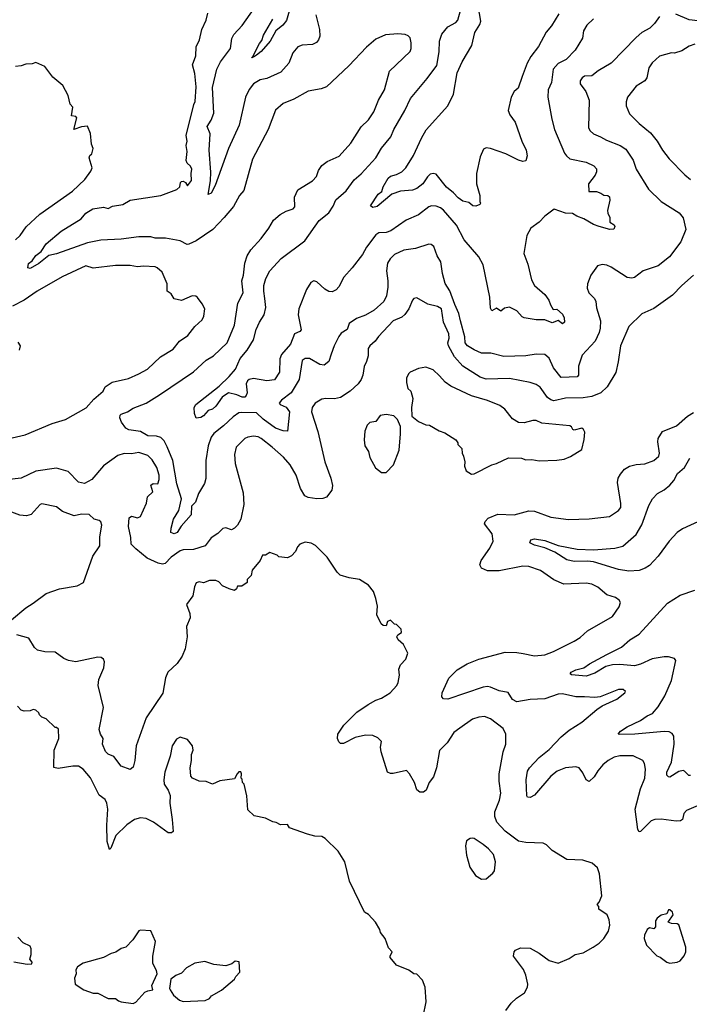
# Model space of a CAD drawing. Extents: x 1771496 to 1971148, y 471553 to 643630.
# Tile 637 of 656: x 1903614 to 1908167, y 530948 to 537641. Entities that reach past the tile are written whole.
import ezdxf

# ---------------------------------------------------------------- set-up
doc = ezdxf.new("R2010")
doc.units = 0

msp = doc.modelspace()

# ---------------------------------------------------------------- linework, layer by layer
at = {"layer": '0CON10XD'}
for points in [[(1907515, 537647.1), (1907469.2, 537605), (1907447.1, 537565), (1907441.4, 537515), (1907391.4, 537435), (1907328.4, 537371.6), (1907275, 537343.5), (1907241.5, 537305), (1907229.5, 537215), (1907207.8, 537165), (1907205.6, 537115), (1907231.4, 536965), (1907250.6, 536895), (1907317.1, 536735), (1907330.8, 536715), (1907355.5, 536695.5), (1907465, 536671.9), (1907517.5, 536647.5), (1907536.8, 536626.8), (1907535, 536607.5), (1907526.7, 536585), (1907482, 536525), (1907483.3, 536473.3), (1907535, 536473.3), (1907565, 536462.5), (1907585, 536447.5), (1907613.3, 536446.7), (1907625, 536437.5), (1907625.8, 536415), (1907610, 536345), (1907612.5, 536325), (1907625.7, 536295.7), (1907627.5, 536265), (1907655.7, 536245.7), (1907661.2, 536235), (1907653.9, 536216.1), (1907625.8, 536214.2), (1907553.3, 536235), (1907515, 536250), (1907448.5, 536288.5), (1907401.2, 536305), (1907373.3, 536323.3), (1907325, 536327.1), (1907247.5, 536352.5), (1907185, 536306), (1907146.2, 536265), (1907090, 536225), (1907061.2, 536175), (1907042.7, 536052.7), (1907069.6, 535979.6), (1907093.3, 535873.3), (1907114.7, 535834.7), (1907184.1, 535774.1), (1907212.2, 535735), (1907222, 535702), (1907241.2, 535671.2), (1907265, 535673.8), (1907305, 535638.8), (1907315.8, 535615), (1907317.5, 535585), (1907305, 535573.3), (1907275, 535596), (1907235, 535581.5), (1907185, 535600.5), (1907125, 535600), (1907043.6, 535613.6), (1907030.4, 535620.4), (1906995, 535661.4), (1906945, 535686), (1906910.5, 535679.5), (1906885, 535660), (1906855, 535681.2), (1906825, 535662.5), (1906815, 535680), (1906810.8, 535755), (1906764.3, 535975), (1906735, 536029.2), (1906635.6, 536145), (1906584.7, 536244.7), (1906495, 536345.4), (1906475, 536361.8), (1906445, 536374.6), (1906415, 536376.5), (1906395, 536369.5), (1906324.6, 536315.4), (1906242.2, 536277.8), (1906138, 536205), (1906105, 536193.8), (1906056.9, 536193.1), (1906035, 536179.4), (1905971.9, 536095), (1905945, 536046), (1905875, 535953.8), (1905818.6, 535891.4), (1905784.4, 535825.6), (1905765, 535804), (1905737.8, 535792.2), (1905715, 535794.4), (1905688.3, 535808.3), (1905635, 535859.2), (1905615, 535865.8), (1905594, 535855), (1905565, 535806.2), (1905511.5, 535675), (1905507.8, 535635), (1905527.8, 535532.2), (1905518.8, 535521.2), (1905483.3, 535506.7), (1905455, 535435.6), (1905395.3, 535365), (1905382, 535335), (1905380.8, 535245), (1905346.5, 535193.5), (1905295, 535186.8), (1905205, 535201.5), (1905175.5, 535194.5), (1905162.5, 535185), (1905153.2, 535166.8), (1905160, 535105), (1905155, 535087.5), (1905144.1, 535075.9), (1905125.8, 535074.2), (1905091.7, 535091.7), (1905035, 535104.5), (1904991.4, 535075), (1904948.5, 535015), (1904925, 534994.6), (1904896.4, 534983.6), (1904865, 534948), (1904845, 534936.2), (1904813, 534933), (1904802.5, 534965), (1904800, 535005), (1904812.5, 535025), (1904969.7, 535150.3), (1905038.9, 535215), (1905081.5, 535265), (1905112.4, 535337.6), (1905160.4, 535395), (1905203.1, 535465), (1905222.9, 535535), (1905244.6, 535585), (1905276.2, 535635), (1905287.5, 535685), (1905281.1, 535745), (1905273.5, 535795), (1905274.8, 535835.2), (1905287.8, 535882.2), (1905315.4, 535935), (1905391.7, 536018.3), (1905553, 536137), (1905651.4, 536275), (1905715, 536329.2), (1905745, 536373.8), (1905763.9, 536416.1), (1905835, 536478.6), (1905887.2, 536552.8), (1905935, 536593.1), (1906035, 536703.1), (1906075, 536768), (1906136.7, 536845), (1906157.8, 536895), (1906233.3, 537025), (1906270.6, 537105), (1906385, 537240.8), (1906449.7, 537330.3), (1906467, 537423), (1906468.8, 537495), (1906485, 537543.1), (1906525, 537592.2), (1906578.8, 537621.2), (1906592.8, 537637.2), (1906622.1, 537745)], [(1905626.9, 537675), (1905653.3, 537575), (1905655, 537530), (1905646.2, 537503.8), (1905632.8, 537487.2), (1905605, 537471.9), (1905535, 537468.2), (1905505, 537457.1), (1905471.1, 537415), (1905444.4, 537345), (1905389.2, 537285), (1905295, 537242.2), (1905248.1, 537231.9), (1905204.1, 537205.9), (1905174.1, 537165.9), (1905150, 537115), (1905107.1, 536925), (1905033.5, 536766.5), (1904943.1, 536515), (1904915, 536462.5), (1904895, 536453.8), (1904911.4, 536545), (1904913.3, 536605), (1904902.3, 536755), (1904908.2, 536865), (1904889.2, 536915), (1904915, 536957.5), (1904933.1, 537005), (1904925, 537180), (1904955.6, 537305.6), (1904978.8, 537355), (1905048.2, 537445), (1905056.1, 537513.9), (1905069.1, 537540.9), (1905127.9, 537602.1), (1905235.6, 537755)], [(1905462.1, 537755), (1905427.9, 537635), (1905404.4, 537605), (1905355.5, 537565), (1905316.2, 537495), (1905255, 537425.8), (1905225, 537400), (1905205, 537387.5), (1905200, 537390), (1905195, 537380), (1905192.5, 537385), (1905200, 537390), (1905245, 537480), (1905261.1, 537498.9), (1905271.2, 537535), (1905336.2, 537645)], [(1907278.6, 537681.4), (1907230.2, 537599.8), (1907193.4, 537556.6), (1907140.5, 537459.5), (1907088.6, 537391.4), (1907064.4, 537345), (1907030.6, 537255), (1907003.3, 537175), (1906975, 537153.3), (1906955.7, 537115), (1906935.7, 537025), (1906945.8, 536995), (1906983.8, 536943.8), (1907027.5, 536815), (1907057.5, 536755), (1907065.4, 536715), (1907055, 536681.9), (1907035, 536677.3), (1907005, 536685.4), (1906919, 536729), (1906815, 536765.4), (1906785, 536769.5), (1906767.9, 536762.1), (1906745, 536710), (1906719.2, 536595), (1906720, 536525), (1906743.3, 536445), (1906742.5, 536405), (1906747.5, 536395), (1906742.5, 536385), (1906715, 536374.4), (1906695, 536375.8), (1906667.4, 536397.4), (1906627.4, 536407.4), (1906595, 536430), (1906564.4, 536465), (1906515, 536502.5), (1906445, 536591.4), (1906425, 536595.6), (1906405, 536590), (1906386.3, 536573.7), (1906354.4, 536525), (1906315, 536492.7), (1906285, 536482.2), (1906204, 536476), (1906145, 536455.5), (1906045, 536370.8), (1906014.3, 536364.3), (1906000, 536375), (1906051.9, 536455), (1906075.6, 536474.4), (1906084.4, 536505), (1906118.9, 536565), (1906135, 536577.5), (1906175, 536588.8), (1906212, 536608), (1906239.5, 536635), (1906292.7, 536717.3), (1906345, 536836), (1906376.9, 536893.1), (1906525.4, 537054.6), (1906562.5, 537135), (1906589.2, 537280.8), (1906621.8, 537355), (1906688.5, 537465), (1906709.2, 537555), (1906742, 537608), (1906749.2, 537630.8), (1906725.2, 537775)], [(1907965, 537662.5), (1907930.8, 537615), (1907897.4, 537582.6), (1907844.7, 537555.3), (1907805, 537521.1), (1907635, 537345.7), (1907546.1, 537293.9), (1907505, 537260), (1907455, 537257.1), (1907438.8, 537245), (1907424.3, 537225), (1907425.8, 537205), (1907462.8, 537152.8), (1907486.5, 537095), (1907481.5, 536905), (1907492.2, 536885), (1907514.3, 536865), (1907563.3, 536845), (1907603.1, 536823.1), (1907696.7, 536786.7), (1907735, 536760.6), (1907785, 536685.8), (1907805.3, 536625.3), (1907889.4, 536489.4), (1907975, 536404.2), (1908098, 536328), (1908125, 536293.3), (1908142.9, 536215), (1908108.6, 536131.4), (1908031.4, 536028.6), (1907955, 535968.6), (1907853.3, 535935), (1907795, 535889.4), (1907775, 535883.1), (1907745, 535889.4), (1907635, 535957.8), (1907605, 535972.5), (1907575, 535978), (1907543, 535967), (1907496.7, 535905), (1907474.3, 535845.7), (1907472.9, 535815), (1907484.5, 535785), (1907521.5, 535745), (1907532.2, 535725), (1907536.8, 535683.2), (1907562.3, 535595), (1907560.4, 535545), (1907554.3, 535514.3), (1907526.2, 535455), (1907438.3, 535361.7), (1907413.1, 535285), (1907412.5, 535225), (1907405, 535212.2), (1907295, 535209.4), (1907242.9, 535275), (1907215, 535340.8), (1907185, 535364.4), (1907125, 535366.9), (1907055, 535356.7), (1906905, 535350.5), (1906816.8, 535373.2), (1906755, 535374.5), (1906705, 535397.3), (1906658.6, 535425), (1906642.9, 535445), (1906639.6, 535485), (1906611.5, 535595), (1906600.9, 535645), (1906571.8, 535705), (1906538, 535798), (1906507.9, 535847.9), (1906489.6, 535915), (1906478.5, 535995), (1906452.5, 536035), (1906428.8, 536098.8), (1906412.5, 536112.5), (1906395, 536114.3), (1906305, 536086.7), (1906225, 536073.6), (1906161.4, 536045), (1906132.2, 536015), (1906114.6, 535985.4), (1906107.5, 535935), (1906118.1, 535865), (1906117.9, 535822.1), (1906107.8, 535765), (1906089.2, 535725), (1906023.6, 535666.4), (1905965, 535633.3), (1905905, 535609.4), (1905855, 535576.9), (1905840, 535535), (1905799.8, 535510.2), (1905783.1, 535486.9), (1905752.5, 535425), (1905732.6, 535367.4), (1905715, 535316.7), (1905685, 535292.5), (1905655, 535296.9), (1905585, 535338.2), (1905555, 535337.5), (1905535, 535323.8), (1905515.3, 535194.7), (1905460, 535105), (1905394.4, 535055), (1905379.5, 535035), (1905384.1, 535024.1), (1905426.6, 535006.6), (1905448.1, 534975), (1905436, 534844), (1905405, 534845.8), (1905354.4, 534865), (1905270, 534925), (1905225, 534969.6), (1905125, 534971.3), (1905105, 534968.2), (1905065, 534941.2), (1905000.7, 534879.3), (1904935, 534827.3), (1904915, 534802.5), (1904896.2, 534745), (1904880.9, 534645), (1904878.9, 534521.1), (1904871.7, 534488.3), (1904830.9, 534419.1), (1904809.1, 534360.9), (1904783.5, 534335), (1904779.2, 534275), (1904711.2, 534198.8), (1904685, 534155.8), (1904665, 534145.8), (1904642.5, 534155), (1904643.8, 534185), (1904659.5, 534245), (1904696.5, 534305), (1904713.6, 534385), (1904682.5, 534485), (1904656.2, 534645), (1904617.6, 534737.6), (1904597.4, 534777.4), (1904575, 534800.5), (1904545, 534809.2), (1904485, 534813.1), (1904435, 534842.7), (1904356.1, 534853.9), (1904335, 534864.8), (1904307.5, 534905), (1904295.3, 534935), (1904297.3, 534952.7), (1904305, 534960), (1904348, 534975), (1904385, 535001.4), (1904473.8, 535035), (1904565, 535090), (1904795, 535246.9), (1904882.7, 535327.3), (1904932.5, 535355), (1905025.6, 535444.4), (1905073.8, 535565), (1905097.1, 535715), (1905133.2, 535785), (1905124.6, 535865), (1905135.5, 535905), (1905144.5, 535985), (1905161.5, 536035), (1905185, 536076), (1905255, 536154.2), (1905307.5, 536225), (1905340.6, 536279.4), (1905385, 536317.5), (1905425, 536338.6), (1905473.3, 536355), (1905485, 536370), (1905482.9, 536435), (1905505.5, 536484.5), (1905605.8, 536545), (1905631.9, 536575), (1905645, 536616.2), (1905669.4, 536650.6), (1905705, 536677.1), (1905786.1, 536713.9), (1905865, 536801.4), (1905936.7, 536913.3), (1905985, 536960), (1906021.1, 537015), (1906053.3, 537095), (1906093.5, 537165), (1906128.8, 537291.2), (1906268, 537425), (1906275.8, 537445), (1906276.9, 537485), (1906267.9, 537517.9), (1906255, 537532), (1906235, 537540.8), (1906184.2, 537545.8), (1906101.2, 537538.8), (1906035, 537508), (1905971.2, 537455), (1905852.6, 537327.4), (1905700, 537185), (1905665, 537171.2), (1905575, 537155.8), (1905478.9, 537101.1), (1905405, 537072.5), (1905354.5, 537025.5), (1905302.9, 536895), (1905196.3, 536693.7), (1905139.1, 536480.9), (1905108.6, 536445), (1905067.7, 536372.3), (1905003.4, 536296.6), (1904926.9, 536215), (1904815, 536138.2), (1904764.2, 536114.2), (1904752.6, 536112.6), (1904705, 536137.1), (1904605.7, 536155.7), (1904536, 536156), (1904505, 536165.3), (1904425, 536164.7), (1904305, 536148.1), (1904165, 536141.6), (1904076.1, 536123.9), (1903865, 536050), (1903812.7, 536037.3), (1903745, 535984.5), (1903685, 535949.6), (1903668.9, 535955), (1903675, 535984.4), (1903698.2, 536001.8), (1903725, 536038.5), (1903760, 536065), (1903793.4, 536116.6), (1903896, 536204), (1904031.9, 536288.1), (1904063.1, 536325), (1904112, 536355), (1904185, 536366.9), (1904215, 536358.8), (1904246.4, 536373.6), (1904315.9, 536384.1), (1904365, 536415.3), (1904575, 536445.4), (1904683.5, 536486.5), (1904702.9, 536505), (1904706.7, 536535), (1904715, 536541.2), (1904725, 536543.3), (1904742.5, 536535), (1904755, 536512.5), (1904782.7, 536547.3), (1904779.1, 536595), (1904783.8, 536625), (1904775, 536644.4), (1904753.3, 536665), (1904746, 536685), (1904753.6, 536745), (1904746.9, 536785), (1904752.9, 536815), (1904745.6, 536855), (1904798.1, 537065)], [(1904798.1, 537065), (1904806.9, 537085), (1904813.5, 537185), (1904804.1, 537275.9), (1904789.5, 537335), (1904811.9, 537395), (1904813.7, 537456.3), (1904835.7, 537505), (1904853.3, 537575), (1904882.5, 537637.5), (1904893.4, 537686.6)], [(1908314, 537666), (1908265, 537637.9), (1908225, 537632.9), (1908165, 537639.6), (1908075, 537678.1)], [(1908205, 537474.5), (1908165, 537460.6), (1908115, 537429.5), (1908065, 537414.5), (1908045, 537416.5), (1907965, 537394.4), (1907915, 537348.1), (1907892.1, 537315), (1907877.8, 537245), (1907865.4, 537224.6), (1907805, 537188.6), (1907747.5, 537115), (1907737.1, 537082.9), (1907737.5, 537055), (1907760.7, 537000.7), (1907825, 536935.8), (1907902, 536872), (1907948.6, 536815), (1907984.6, 536754.6), (1908030.8, 536695), (1908135.5, 536585.5), (1908175, 536555.7)], [(1903585.7, 536145), (1903616.9, 536175), (1903657.3, 536232.7), (1903751.2, 536318.8), (1903974, 536475), (1904056.2, 536555), (1904098.3, 536611.7), (1904106.1, 536633.9), (1904087, 536703), (1904091.7, 536718.3), (1904105, 536730), (1904113.3, 536765), (1904102, 536795), (1904096.7, 536866.7), (1904076.4, 536916.4), (1904035, 536913.8), (1903982.5, 536895), (1904002.5, 536975), (1903995, 536982.5), (1903967.5, 536987.5), (1903976.1, 537046.1), (1903956.4, 537066.4), (1903943.8, 537125), (1903906.7, 537195), (1903840.3, 537250.3), (1903785, 537322.5), (1903725, 537350), (1903699.3, 537340.7), (1903655, 537340), (1903625, 537327.5), (1903585, 537322.5)], [(1903485, 534780), (1903652, 534818), (1903834.1, 534895.9), (1903926, 534924), (1904067.3, 535002.7), (1904118.9, 535061.1), (1904181.1, 535115), (1904195.5, 535144.5), (1904242.5, 535177.5), (1904355, 535203.1), (1904423.8, 535233.8), (1904483.8, 535265), (1904570.7, 535349.3), (1904657.9, 535402.1), (1904700, 535455), (1904756.6, 535493.4), (1904804.3, 535555.7), (1904855, 535600), (1904865.8, 535625), (1904872, 535675), (1904855, 535710), (1904823.3, 535753.3), (1904811.7, 535761.7), (1904787, 535763), (1904715, 535731.2), (1904665, 535743.3), (1904645, 535777.5), (1904616.4, 535796.4), (1904616, 535845), (1904584.1, 535924.1), (1904550, 535955), (1904535, 535961.2), (1904455.8, 535965.8), (1904415, 535960), (1904365, 535970.8), (1904265, 535969.4), (1904115, 535952.1), (1904065, 535966.9), (1903903.6, 535893.6), (1903734.2, 535795), (1903645.3, 535734.7), (1903565, 535693.5)], [(1908195, 535904.2), (1908115.4, 535834.6), (1908052, 535768), (1907925, 535678.6), (1907845, 535640.8), (1907754.6, 535555.4), (1907699.4, 535425), (1907684, 535315), (1907666.8, 535243.2), (1907608.9, 535145), (1907565.3, 535104.7), (1907505, 535078.8), (1907445, 535070.8), (1907325, 535067.7), (1907245, 535050.3), (1907225, 535055.9), (1907202.2, 535072.2), (1907152.6, 535142.6), (1907125, 535160.5), (1907085, 535174.5), (1906945, 535201.5), (1906785, 535197.2), (1906745, 535211.8), (1906626.5, 535285), (1906569.5, 535349.5), (1906528.5, 535425), (1906524.6, 535445), (1906533.1, 535476.9), (1906531.1, 535505), (1906495.9, 535585), (1906483.1, 535675), (1906455, 535690.4), (1906388.4, 535708.4), (1906315, 535750), (1906295, 535745.7), (1906285.7, 535735), (1906260, 535675), (1906233.3, 535636.7), (1906211.5, 535618.5), (1906153.5, 535595), (1906053.3, 535486.7), (1906031.4, 535455), (1905995.8, 535425), (1905984.3, 535405), (1905984.3, 535355), (1905972.7, 535317.3), (1905955.5, 535284.5), (1905947.1, 535225), (1905935.7, 535195), (1905915.7, 535165), (1905860.8, 535115), (1905795, 535073.1), (1905755, 535064.4), (1905695, 535066.9), (1905669.3, 535060.7), (1905624.2, 535035), (1905601.9, 535005), (1905597.1, 534975), (1905641.1, 534841.1), (1905687.8, 534635), (1905729.4, 534525), (1905741.4, 534475), (1905736.8, 534443.2), (1905700, 534395), (1905675, 534385.6), (1905634.6, 534384.6), (1905575, 534392.2), (1905554, 534404), (1905523.5, 534455), (1905493.6, 534545), (1905453.3, 534615), (1905408.1, 534668.1), (1905331.9, 534735), (1905255, 534793.8), (1905235, 534804.6), (1905205, 534810), (1905165, 534803.5), (1905146.1, 534793.9), (1905086.9, 534735), (1905075.6, 534685), (1905078.9, 534625), (1905134.4, 534424.4), (1905138.5, 534345), (1905118.1, 534245), (1905095.7, 534205), (1905075, 534184), (1905055, 534174), (1905015, 534186.2), (1904995, 534183.3), (1904962.2, 534147.8), (1904915, 534119.2), (1904875, 534064.2), (1904795, 534040), (1904725, 534037.7), (1904705, 534030.9), (1904645, 533988.1), (1904602.5, 533945), (1904585, 533938.8), (1904555, 533946.1), (1904480.7, 533980.7), (1904403, 534043), (1904372.3, 534075), (1904369.5, 534120.5), (1904354.3, 534195), (1904359.2, 534255), (1904373.6, 534266.4), (1904415, 534254.4), (1904436.8, 534263.2), (1904475.4, 534354.6), (1904483.2, 534396.8), (1904518.8, 534431.2), (1904505, 534477.5), (1904522.3, 534487.7), (1904554, 534486), (1904562.7, 534515), (1904563.2, 534545), (1904546.5, 534596.5), (1904515, 534650), (1904485, 534677.5), (1904425, 534700), (1904375, 534690.9), (1904325, 534691.8), (1904281.5, 534678.5), (1904185, 534608.1), (1904105.7, 534515), (1904055, 534489.1), (1904015, 534497.8), (1903945, 534570), (1903865, 534592.3), (1903725, 534571.5), (1903624.7, 534525.3)], [(1903612.5, 535395), (1903620, 535425), (1903605, 535450)], [(1906685, 534552.5), (1906705, 534553.3), (1906824.1, 534615.9), (1906855.9, 534624.1), (1906937, 534663), (1907025, 534660), (1907055, 534648.8), (1907095, 534651.2), (1907145, 534643.3), (1907265, 534646.2), (1907315.9, 534654.1), (1907358.3, 534671.7), (1907435, 534720), (1907453, 534787), (1907456.4, 534836.4), (1907447.5, 534855), (1907435, 534863.3), (1907385, 534850.8), (1907374.4, 534854.4), (1907365, 534873.3), (1907355, 534879.2), (1907165, 534898.6), (1907125, 534916), (1907103.9, 534916.1), (1907045, 534900), (1907005, 534902.5), (1906965, 534927.5), (1906912.7, 534992.7), (1906878.7, 535018.7), (1906795, 535052.2), (1906685, 535083.6), (1906545, 535150.4), (1906507.6, 535177.6), (1906468.8, 535221.2), (1906425, 535260.8), (1906375, 535280), (1906325, 535270), (1906270, 535245), (1906257, 535233), (1906243.3, 535205), (1906243.3, 535175), (1906252.5, 535135), (1906272.5, 535115), (1906287.5, 535065), (1906277.5, 535005), (1906280, 534945), (1906325, 534910), (1906375, 534887.5), (1906400, 534885), (1906466.4, 534846.4), (1906505, 534832.5), (1906580, 534785), (1906592.5, 534765), (1906593, 534753), (1906620, 534725), (1906622.5, 534695), (1906632.5, 534675), (1906640, 534635), (1906637.5, 534605), (1906650, 534575), (1906685, 534552.5)], [(1908285, 532323.8), (1908146.7, 532265), (1908130, 532245), (1908121.2, 532205), (1908107.5, 532195), (1908077.8, 532192.2), (1907975, 532206.5), (1907932.5, 532205), (1907908, 532195), (1907835, 532122), (1907825, 532120), (1907816.9, 532136.9), (1907798.5, 532275), (1907835, 532413.3), (1907864.4, 532485), (1907869.4, 532545), (1907861.4, 532585), (1907850, 532605), (1907785, 532637.8), (1907695, 532637.5), (1907655, 532627.8), (1907614.6, 532605.4), (1907579.2, 532575), (1907544.2, 532535), (1907520.8, 532495), (1907485, 532463.3), (1907465, 532473.8), (1907442, 532522), (1907418, 532555), (1907395, 532561.1), (1907325, 532554.4), (1907267.8, 532532.2), (1907225, 532498.6), (1907115, 532369.2), (1907085, 532352.5), (1907066.1, 532356.1), (1907062.5, 532365), (1907056.8, 532473.2), (1907067.4, 532532.6), (1907079.2, 532555), (1907145, 532625.6), (1907215, 532679.2), (1907296, 532765), (1907349.6, 532810.4), (1907436, 532865), (1907537.9, 532952.1), (1907574.3, 532975.7), (1907675, 533021.2), (1907727.5, 533065), (1907732.5, 533075), (1907717.7, 533087.7), (1907685, 533088.8), (1907561.7, 533038.3), (1907525, 533032.9), (1907455, 533036.9), (1907395, 533038.9), (1907305, 533058.5), (1907274.6, 533055.4), (1907185, 533024.5), (1907085, 533019.1), (1906995, 533004.6), (1906965, 533018.6), (1906935, 533067.5), (1906875, 533079.1), (1906815, 533104.5), (1906795, 533107.1), (1906765, 533102.9), (1906525, 533021.5), (1906495, 533023.5), (1906485, 533037.5), (1906486.2, 533065), (1906531.9, 533165), (1906588.9, 533221.1), (1906657.2, 533262.8), (1906735.5, 533294.5), (1906915, 533341.5), (1906995, 533340), (1907037.9, 533332.1), (1907115, 533316.9), (1907185, 533324.4), (1907243.8, 533345), (1907385, 533415.6), (1907425, 533441.4), (1907475, 533485.6), (1907643.8, 533585), (1907690.9, 533649.1), (1907699.5, 533679.5), (1907690, 533695), (1907665, 533714), (1907605, 533731.4), (1907545, 533782.9), (1907505, 533803.3), (1907465, 533810), (1907314.6, 533804.6), (1907245, 533832.2), (1907155, 533896.7), (1907075, 533923.3), (1907035, 533925.5), (1906875, 533893.8), (1906795.5, 533895.5), (1906755, 533912.9), (1906743.3, 533935), (1906750.6, 533965), (1906811.5, 534048.5), (1906833.6, 534095), (1906825.9, 534145.9), (1906774.2, 534215), (1906779.1, 534230.9), (1906798.5, 534251.5), (1906865, 534278.6), (1906975, 534275.6), (1907075, 534303.3), (1907115, 534300), (1907225, 534259.4), (1907344.5, 534244.5), (1907485, 534247.8), (1907625, 534264.3), (1907684.5, 534305.5), (1907700.8, 534325), (1907702.2, 534352.2), (1907679.6, 534495), (1907683.5, 534525), (1907697.8, 534552.2), (1907725.4, 534584.6), (1907760, 534605), (1907805, 534618.1), (1907865, 534621.1), (1907924.6, 534645.4), (1907960, 534675), (1907964.4, 534695), (1907952.4, 534772.4), (1907954.4, 534795), (1907985, 534842.5), (1908080.2, 534879.8), (1908155, 534945.8), (1908195, 534971.4)], [(1906105, 534562.5), (1906156.7, 534615), (1906193.3, 534715), (1906203.3, 534825), (1906202.5, 534875), (1906183, 534923), (1906158.8, 534948.8), (1906105, 534956.7), (1906065, 534951.2), (1906035, 534910), (1905995, 534902.5), (1905977.5, 534885), (1905960, 534845), (1905956, 534785), (1905961.2, 534745), (1905985.9, 534705.9), (1905994.1, 534664.1), (1906032.5, 534595), (1906075, 534562.5), (1906105, 534562.5)], [(1908255, 534241.5), (1908120.5, 534179.5), (1908084.3, 534155), (1908029.4, 534095), (1907955.6, 533995), (1907895, 533930.6), (1907867.3, 533912.7), (1907825, 533897.5), (1907755, 533891.2), (1907685, 533903.9), (1907514.8, 533954.8), (1907475, 533959.7), (1907385, 533957.1), (1907335, 533970), (1907252.1, 534022.1), (1907185, 534050.9), (1907115, 534068.5), (1907082.5, 534085), (1907090, 534105), (1907115, 534112.5), (1907185, 534100.9), (1907275, 534067.3), (1907405, 534041.5), (1907515, 534036.5), (1907660.6, 534049.4), (1907715, 534062.5), (1907805, 534141.1), (1907845, 534207.5), (1907890.9, 534339.1), (1907915.6, 534384.4), (1907950.7, 534419.3), (1907995.8, 534445), (1908033.3, 534476.7), (1908060.4, 534509.6), (1908085.7, 534555), (1908135, 534595.8), (1908170.2, 534659.8)], [(1903624.7, 534525.3), (1903525, 534513.9)], [(1903558.6, 533561.4), (1903655, 533642.2), (1903707.1, 533675), (1903795, 533740.5), (1903885, 533771.1), (1904005, 533793.1), (1904048, 533815), (1904111.9, 533995), (1904158.6, 534065), (1904158.1, 534125), (1904173.8, 534205), (1904165, 534227.5), (1904155, 534236.7), (1904120, 534245), (1904086.4, 534276.4), (1904035, 534279.2), (1903985, 534267.5), (1903905, 534298.8), (1903865, 534328.8), (1903765, 534348.8), (1903752.5, 534345), (1903693, 534277), (1903660.7, 534269.3), (1903615, 534272), (1903525, 534307.5)], [(1906920, 530905), (1906955, 530956.2), (1906990.9, 530989.1), (1907046.7, 531025), (1907066.2, 531065), (1907068.8, 531085), (1907055.7, 531145), (1907040, 531185), (1906972, 531275), (1906976.2, 531305), (1906985, 531316), (1907018.3, 531331.7), (1907085, 531329.2), (1907146.7, 531295), (1907215, 531246.2), (1907275, 531226.7), (1907350.7, 531259.3), (1907390, 531285), (1907445, 531296.7), (1907513.6, 531336.4), (1907555, 531362.5), (1907586.1, 531393.9), (1907617.5, 531445), (1907627.5, 531485), (1907621.7, 531521.7), (1907607.5, 531555), (1907552.5, 531595), (1907551.7, 531611.7), (1907540, 531625), (1907555, 531642.5), (1907572.5, 531685), (1907556.7, 531835), (1907542.5, 531875), (1907506.4, 531906.4), (1907443, 531927), (1907335, 531932.5), (1907235, 531992.5), (1907195, 532032.5), (1907173.3, 532043.3), (1907055, 532048.1), (1907005, 532057.5), (1906915.5, 532125), (1906857.8, 532185), (1906844.6, 532224.6), (1906845.6, 532255), (1906876.7, 532335), (1906886.2, 532383.8), (1906873.6, 532465), (1906873.5, 532515), (1906901.9, 532665), (1906919.4, 532715), (1906920, 532785), (1906902.2, 532822.2), (1906815, 532888.1), (1906775, 532903.1), (1906735, 532899.4), (1906693.7, 532886.3), (1906606.2, 532825), (1906566.2, 532795), (1906521.2, 532725), (1906468, 532672), (1906447.8, 532555), (1906427.7, 532495), (1906398.5, 532455), (1906377.1, 532402.9), (1906359.2, 532390.8), (1906335, 532390.4), (1906315.3, 532405.3), (1906297.7, 532455), (1906265, 532514), (1906245, 532536.2), (1906154.1, 532515.9), (1906135, 532516), (1906113.8, 532525), (1906072.9, 532665), (1906068, 532695), (1906073.3, 532735), (1906049.7, 532759.7), (1906015, 532774.2), (1905965, 532776.9), (1905895, 532760.6), (1905815, 532720), (1905795, 532721.2), (1905783, 532733), (1905775.7, 532755), (1905776.9, 532785), (1905818.6, 532845), (1905907.2, 532932.8), (1905984.4, 532985.6), (1906035, 533014.2), (1906075, 533028), (1906134, 533066), (1906177.5, 533115), (1906187.5, 533135), (1906197.5, 533185), (1906192.5, 533225), (1906202.5, 533255), (1906240, 533295), (1906252.5, 533335), (1906223.6, 533393.6), (1906187.5, 533425), (1906177.5, 533445), (1906185, 533460), (1906210, 533475), (1906208.3, 533498.3), (1906175, 533530), (1906161.7, 533531.7), (1906135, 533560), (1906115, 533550), (1906105, 533520), (1906085, 533522.5), (1906072.5, 533535), (1906042.5, 533595), (1906047.5, 533655), (1906036.4, 533706.4), (1906020, 533755), (1905985, 533796.7), (1905925, 533836.2), (1905855, 533846.7), (1905793.9, 533863.9), (1905772.5, 533885), (1905705, 533987.5), (1905625, 534067.5), (1905595, 534082.5), (1905555, 534090), (1905520, 534075), (1905503, 534057), (1905490, 534025), (1905463, 533997), (1905435, 533982.5), (1905375, 533990), (1905365, 534000), (1905315, 534020), (1905285, 534000), (1905265, 534000), (1905250, 533965), (1905195, 533900), (1905187, 533863), (1905160, 533835), (1905160, 533815), (1905125, 533790), (1905095, 533790), (1905088.3, 533771.7), (1905075, 533760), (1905038.3, 533771.7), (1904993, 533793), (1904969.3, 533819.3), (1904948.3, 533828.3), (1904905, 533828.6), (1904865, 533812.5), (1904835, 533820), (1904815, 533813.3), (1904802.9, 533785), (1904790.5, 533725), (1904748.6, 533665), (1904770, 533605), (1904773.1, 533575), (1904748.1, 533515), (1904753.1, 533445), (1904739.4, 533365), (1904719.4, 533315), (1904686, 533264), (1904620.6, 533205), (1904605, 533167.5), (1904588.1, 533061.9), (1904475, 532896), (1904405.6, 532705), (1904396.5, 532605), (1904385, 532560), (1904365, 532543.3), (1904305, 532566.2), (1904255, 532632.9), (1904215, 532648.9), (1904196.7, 532666.7), (1904178.2, 532715), (1904182.5, 532755), (1904163.4, 532783.4), (1904155.6, 532815), (1904184.7, 532965), (1904146.9, 533115), (1904152.2, 533155), (1904185.6, 533235), (1904190, 533275), (1904184.2, 533294.2), (1904167.5, 533305), (1904145, 533308.6), (1903995, 533276.4), (1903945.4, 533285.4), (1903915, 533298.2), (1903855, 533340.8), (1903785, 533344.6), (1903736.2, 533356.2), (1903715, 533374.2), (1903675.8, 533435.8), (1903595, 533458.8)], [(1908175, 532503.1), (1908163.4, 532503.4), (1908135, 532533.3), (1908125, 532536.2), (1908095, 532531.2), (1908035, 532492), (1908025, 532493.3), (1908014.5, 532504.5), (1908014.5, 532525), (1908045, 532593.3), (1908064.7, 532715), (1908061.5, 532771.5), (1908049.1, 532789.1), (1908028.8, 532798.8), (1907995, 532801.1), (1907796.1, 532783.9), (1907691.2, 532781.2), (1907683.3, 532785), (1907697.8, 532805), (1907745, 532833.1), (1907835, 532875.8), (1907880.8, 532909.2), (1907915.5, 532924.5), (1907955, 532970.8), (1908000.8, 533045), (1908045, 533149.2), (1908075.6, 533285.6), (1908065, 533299.2), (1908025, 533309.5), (1907995, 533310), (1907915, 533295.3), (1907835, 533260.4), (1907795, 533249.7), (1907695, 533258.3), (1907644, 533256), (1907600, 533245), (1907525, 533199.5), (1907465, 533177.3), (1907365, 533188), (1907356.2, 533195), (1907363.1, 533205), (1907395, 533220.8), (1907450, 533235), (1907487.4, 533262.6), (1907605, 533326.4), (1907705, 533376.5), (1907762.9, 533425), (1907825, 533464.4), (1908018, 533675), (1908105, 533728.1), (1908205, 533763.3)], [(1906357.1, 530865), (1906378.6, 530965), (1906370, 531065), (1906352.3, 531112.3), (1906315, 531153.3), (1906294.1, 531154.1), (1906259.5, 531179.5), (1906175, 531212.5), (1906133.3, 531265), (1906132.5, 531275), (1906147.5, 531305), (1906121.7, 531331.7), (1906100, 531395), (1906067.5, 531435), (1906062.5, 531455), (1906032.5, 531505), (1905985, 531557.5), (1905957.5, 531575), (1905856.2, 531785), (1905823.8, 531915), (1905779.7, 531989.7), (1905690, 532075), (1905667.7, 532087.7), (1905621.7, 532091.7), (1905570, 532105), (1905448.3, 532148.3), (1905435, 532170), (1905388.3, 532168.3), (1905357, 532183), (1905335, 532187.5), (1905285, 532213.3), (1905208.3, 532228.3), (1905165, 532270), (1905157.5, 532365), (1905140, 532445), (1905130, 532455), (1905127, 532477), (1905120, 532485), (1905122.5, 532515), (1905117, 532527), (1905105, 532527.5), (1905092.5, 532515), (1905075, 532480), (1904975, 532467.5), (1904925, 532443.3), (1904883, 532463), (1904833.6, 532463.6), (1904790, 532485), (1904778.3, 532498.3), (1904772.5, 532555), (1904782.5, 532605), (1904782.5, 532645), (1904793.3, 532675), (1904790, 532705), (1904755, 532747.5), (1904705, 532763.3), (1904680.5, 532749.5), (1904651.2, 532705), (1904638, 532635), (1904600, 532525), (1904593.9, 532473.9), (1904596.7, 532445), (1904623.6, 532403.6), (1904636.4, 532366.4), (1904634.1, 532315.9), (1904652, 532205), (1904657.1, 532122.9), (1904646.6, 532113.4), (1904623.2, 532113.2), (1904524, 532185), (1904475, 532210), (1904435, 532214.4), (1904395, 532203.1), (1904342.3, 532167.7), (1904268.6, 532095), (1904235, 532009.2), (1904225, 532000), (1904210, 532055), (1904207.5, 532165), (1904213.2, 532273.2), (1904206.9, 532315), (1904195, 532338.8), (1904155, 532370), (1904096.3, 532486.3), (1904045.5, 532545.5), (1904015, 532566), (1903975, 532567.1), (1903875, 532551.2), (1903846.4, 532556.4), (1903848.8, 532675), (1903880, 532755), (1903878.3, 532818.3), (1903865, 532830), (1903855, 532830), (1903795, 532887.5), (1903765, 532900), (1903750, 532915), (1903745, 532930), (1903725, 532947.5), (1903705, 532952.5), (1903685, 532942.5), (1903645, 532940), (1903625, 532947.5), (1903600, 532975)], [(1906755, 531797.5), (1906785, 531800), (1906831.7, 531838.3), (1906841.2, 531855), (1906848, 531915), (1906835.8, 531965), (1906802, 532005), (1906765, 532034.2), (1906705, 532074), (1906692, 532078), (1906676.1, 532073.9), (1906651.7, 532058.3), (1906646.2, 532025), (1906652.3, 531962.3), (1906675, 531880), (1906713.9, 531823.9), (1906755, 531797.5)], [(1908035, 531226.7), (1908085, 531233.3), (1908105, 531243.3), (1908132.3, 531277.7), (1908144, 531305), (1908144, 531335), (1908095, 531486.7), (1908084.1, 531494.1), (1908045, 531496.7), (1908022.5, 531505), (1908056.7, 531555), (1908052.5, 531575), (1908035, 531590), (1908025, 531590), (1908015, 531562.5), (1907975, 531553.3), (1907947.7, 531532.3), (1907936.7, 531515), (1907937.5, 531475), (1907925, 531460), (1907895, 531467.5), (1907880, 531455), (1907863, 531417), (1907860, 531395), (1907875, 531350), (1907945, 531277.5), (1907968.3, 531268.3), (1908013.9, 531233.9), (1908035, 531226.7)], [(1904385, 530952.5), (1904405, 530962.5), (1904465, 531030), (1904485, 531040), (1904520, 531045), (1904513.3, 531075), (1904550, 531155), (1904545, 531177.5), (1904520, 531225), (1904520, 531275), (1904536.7, 531375), (1904505, 531447.5), (1904435, 531452.5), (1904425, 531447.5), (1904383.3, 531385), (1904335, 531336.7), (1904305, 531328), (1904268.3, 531301.7), (1904236.1, 531293.9), (1904185, 531266.2), (1904045, 531226.7), (1904006.7, 531203.3), (1903997, 531183), (1903997.5, 531155), (1903987.5, 531125), (1903992.5, 531085), (1904050, 531045), (1904115, 531023.8), (1904145, 531022.5), (1904215, 530986.7), (1904265, 530986.7), (1904285, 530970), (1904303.6, 530963.6), (1904385, 530952.5)], [(1903575, 531236.7), (1903665, 531220), (1903697, 531223), (1903700, 531235), (1903682.5, 531255), (1903692.5, 531285), (1903693.3, 531325), (1903685, 531342.5), (1903637.5, 531365), (1903602.5, 531405)], [(1904725, 530966.7), (1904875, 530973.8), (1904905, 530987.5), (1904917.5, 531005), (1904985.8, 531044.2), (1905075, 531117.5), (1905083.8, 531136.2), (1905110, 531165), (1905106.4, 531236.4), (1905078.3, 531241.7), (1905057, 531223), (1905015, 531210), (1904935, 531218), (1904872.3, 531237.7), (1904805, 531226.7), (1904747.5, 531195), (1904715, 531160), (1904676.4, 531143.6), (1904641.9, 531118.1), (1904633.3, 531055), (1904636.7, 531045), (1904660.5, 531010.5), (1904700, 530975), (1904725, 530966.7)]]:
    msp.add_lwpolyline(points, dxfattribs=at)

doc.saveas('drawing.dxf')
